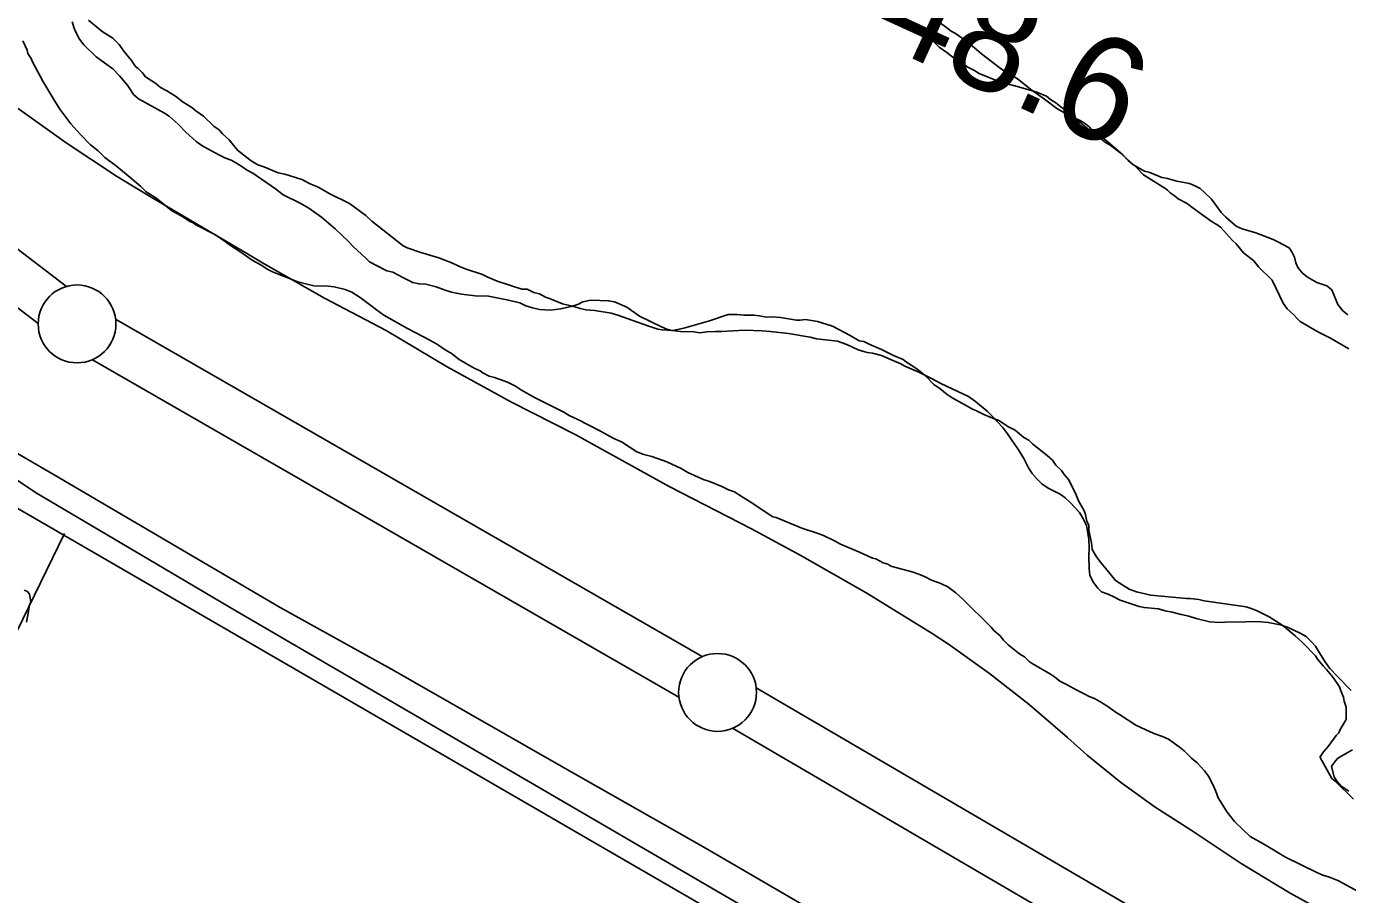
# Model space of a CAD drawing. Extents: x 3146026 to 3183936, y 897894 to 923344.
# Drawn here: x 3157760 to 3158609, y 911114 to 911671 of the extents above; entities that cross this region are included whole.
import ezdxf

# ---------------------------------------------------------------- set-up
doc = ezdxf.new("R2010")
doc.units = 0
for name, color, linetype in [('V-LEVE-TOET', 7, 'Continuous'), ('V-RIVR-RANG', 7, 'Continuous'), ('V-ROAD-CNTR', 7, 'Continuous'), ('V-SITE-VEGE', 7, 'Continuous'), ('V-SURV-LINE', 7, 'Continuous'), ('V-TOPO-SHOR', 7, 'Continuous')]:
    doc.layers.add(name, color=color, linetype=linetype)

msp = doc.modelspace()

# ---------------------------------------------------------------- linework, layer by layer
at = {"layer": 'V-LEVE-TOET'}
for points in [[(3158604.16, 911096.64), (3158571.79, 911114.38), (3158540.22, 911133.5), (3158508.16, 911154.9), (3158485, 911169.67), (3158462.73, 911185.76), (3158441.43, 911203.12), (3158428.76, 911214.48), (3158404.22, 911235.66), (3158378.69, 911255.62), (3158352.2, 911274.32), (3158341.73, 911281.19), (3158299.77, 911307.07), (3158257.01, 911331.59), (3158225.82, 911348.35), (3158172.8, 911375.66), (3158120.54, 911404.37), (3158112.81, 911408.77), (3158071.19, 911429.9), (3158030.28, 911452.39), (3157990.95, 911475.7), (3157951.39, 911496.46), (3157912.59, 911518.61), (3157903.01, 911524.37), (3157838.85, 911562.07), (3157817.71, 911574.91), (3157785.44, 911596.23), (3157753.98, 911618.76)], [(3158652.21, 910872.85), (3158587.57, 910909.25), (3158523.72, 910947.04), (3158486.96, 910969.65), (3158422.72, 911010.28), (3158357.63, 911049.55), (3158308.75, 911077.84), (3158195.02, 911144.1), (3158102, 911196.94), (3157995.95, 911257.36), (3157923, 911297.96), (3157777.69, 911382.99), (3157742.15, 911403.65)]]:
    msp.add_lwpolyline(points, dxfattribs=at)
at = {"layer": 'V-ROAD-CNTR'}
for points in [[(3159152.04, 910552.07), (3157708.32, 911388.09)], [(3157784.34, 911345.3), (3157619.19, 911006.7), (3157570.67, 910893.88)]]:
    msp.add_lwpolyline(points, dxfattribs=at)
at = {"layer": 'V-SITE-VEGE'}
for points in [[(3158277.79, 911478.56), (3158268.21, 911481.55), (3158260.37, 911482.81), (3158256.9, 911482.36), (3158254.73, 911482.35), (3158244.28, 911484.03), (3158239.06, 911484.44), (3158235.15, 911484.41), (3158230.8, 911485.26), (3158227.32, 911485.67), (3158220.8, 911485.64), (3158216.45, 911486.05), (3158210.79, 911486.02), (3158198.64, 911482.04), (3158182.15, 911477.16), (3158175.2, 911475.82), (3158168.24, 911476.21), (3158165.63, 911476.63), (3158159.1, 911478.77), (3158139.93, 911485.62), (3158135.58, 911486.9), (3158125.13, 911488.58), (3158119.48, 911488.99), (3158115.56, 911489.83), (3158111.64, 911491.12), (3158104.24, 911492.81), (3158095.96, 911496.24), (3158093.35, 911497.1), (3158089.42, 911499.25), (3158085.94, 911500.1), (3158081.58, 911502.25), (3158078.1, 911502.23), (3158062.42, 911507.36), (3158059.37, 911508.65), (3158056.32, 911509.94), (3158052.83, 911511.66), (3158042.38, 911515.08), (3158038.02, 911516.79), (3158033.67, 911518.94), (3158024.95, 911522.37), (3158013.19, 911525.78), (3158004.48, 911528.78), (3158001.87, 911530.07), (3157981.78, 911546.04), (3157977.85, 911549.5), (3157967.37, 911557.27), (3157954.29, 911563.71), (3157950.8, 911565.87), (3157946.88, 911568.02), (3157942.52, 911569.73), (3157936.85, 911572.75), (3157925.96, 911576.16), (3157921.61, 911577.01), (3157912.46, 911580.87), (3157908.54, 911582.15), (3157904.18, 911584.74), (3157895.44, 911591.64), (3157890.19, 911598.14), (3157885.82, 911602.02), (3157883.63, 911604.62), (3157880.58, 911606.78), (3157873.58, 911613.26), (3157868.78, 911616.71), (3157866.16, 911618.87), (3157860.49, 911622.32), (3157855.69, 911626.2), (3157850.02, 911629.65), (3157846.09, 911631.8), (3157843.03, 911634.39), (3157836.49, 911638.7), (3157834.3, 911641.3), (3157831.68, 911643.89), (3157829.93, 911645.19), (3157827.3, 911649.09), (3157822.48, 911655.15), (3157819.42, 911659.48), (3157815.48, 911663.37), (3157808.5, 911667.68), (3157799.77, 911675.02)], [(3157799.77, 911675.02), (3157808.5, 911667.68), (3157815.48, 911663.37), (3157819.42, 911659.48), (3157822.48, 911655.15), (3157827.3, 911649.09), (3157829.93, 911645.19)], [(3158326.26, 911675.34), (3158334.99, 911668.87), (3158338.48, 911665.85), (3158342.86, 911661.09), (3158346.35, 911657.63), (3158351.16, 911654.18), (3158357.27, 911649.43), (3158365.12, 911644.69), (3158368.61, 911642.97), (3158372.1, 911640.82), (3158384.73, 911635.67), (3158389.09, 911634.39), (3158397.36, 911632.26), (3158409.12, 911628.85), (3158415.22, 911626.28), (3158417.84, 911624.12), (3158421.33, 911621.96), (3158436.18, 911609.87), (3158439.68, 911606.85), (3158444.91, 911602.97), (3158446.23, 911601.23), (3158448.41, 911600.38), (3158453.21, 911596.49), (3158456.26, 911594.77), (3158462.38, 911590.02), (3158472.86, 911580.52), (3158477.67, 911575.76), (3158491.2, 911567.14), (3158492.94, 911565.85), (3158494.69, 911564.11), (3158497.31, 911562.39), (3158499.93, 911560.23), (3158505.6, 911557.22), (3158507.78, 911555.49), (3158515.64, 911549.89), (3158521.75, 911545.57), (3158525.24, 911543.42), (3158526.99, 911542.12), (3158534.86, 911533.47), (3158537.05, 911531.31), (3158541.86, 911525.69), (3158548.41, 911520.5), (3158551.48, 911516.61), (3158560.22, 911507.96), (3158567.26, 911493.22), (3158569.89, 911489.76), (3158574.25, 911485.87), (3158576.01, 911483.7), (3158578.19, 911481.54), (3158586.92, 911476.37), (3158590.84, 911474.22), (3158597.82, 911470.78), (3158609.59, 911463.89)], [(3158526.99, 911542.12), (3158525.24, 911543.42), (3158521.75, 911545.57), (3158515.64, 911549.89), (3158507.78, 911555.49), (3158505.6, 911557.22), (3158499.93, 911560.23), (3158497.31, 911562.39), (3158494.69, 911564.11), (3158492.94, 911565.85), (3158491.2, 911567.14), (3158477.67, 911575.76), (3158472.86, 911580.52), (3158462.38, 911590.02), (3158456.26, 911594.77), (3158453.21, 911596.49), (3158448.41, 911600.38), (3158446.23, 911601.23), (3158444.91, 911602.97), (3158439.68, 911606.85), (3158436.18, 911609.87), (3158421.33, 911621.96), (3158417.84, 911624.12), (3158415.22, 911626.28), (3158409.12, 911628.85), (3158397.36, 911632.26), (3158389.09, 911634.39), (3158384.73, 911635.67), (3158372.1, 911640.82), (3158368.61, 911642.97), (3158365.12, 911644.69), (3158357.27, 911649.43), (3158351.16, 911654.18), (3158346.35, 911657.63), (3158342.86, 911661.09), (3158338.48, 911665.85), (3158334.99, 911668.87), (3158326.26, 911675.34)], [(3158032.68, 911461.11), (3158029.63, 911462.83), (3158023.96, 911466.71), (3158019.59, 911469.3), (3158004.77, 911477.04), (3157989.5, 911485.65), (3157984.7, 911489.1), (3157982.08, 911491.26), (3157974.23, 911496.87), (3157968.99, 911500.32), (3157964.63, 911502.03), (3157957.67, 911503.73), (3157953.75, 911504.15), (3157944.62, 911504.53), (3157934.17, 911507.08), (3157921.1, 911512.23), (3157918.05, 911513.51), (3157914.56, 911515.23), (3157911.07, 911517.39), (3157904.97, 911520.83), (3157897.55, 911526.01), (3157889.69, 911531.18), (3157887.51, 911532.91), (3157881.4, 911537.22), (3157868.75, 911543.67), (3157867.01, 911544.97), (3157864.83, 911545.82), (3157860.9, 911548.41), (3157853.05, 911552.71), (3157843.01, 911560.92), (3157836.9, 911564.8), (3157833.4, 911568.26), (3157827.72, 911573.01), (3157817.68, 911581.21), (3157810.26, 911586.82), (3157805.88, 911591.15), (3157801.08, 911595.03), (3157794.52, 911601.52), (3157788.4, 911608.44), (3157781.39, 911617.96), (3157777.44, 911624.03), (3157770.42, 911635.73), (3157763.83, 911648.3), (3157762.95, 911650.47), (3157760.76, 911653.5), (3157760.31, 911655.67), (3157757.66, 911661.74)], [(3157829.93, 911645.19), (3157831.68, 911643.89), (3157834.3, 911641.3), (3157836.49, 911638.7), (3157843.03, 911634.39), (3157846.09, 911631.8), (3157850.02, 911629.65), (3157855.69, 911626.2), (3157860.49, 911622.32), (3157866.16, 911618.87), (3157868.78, 911616.71), (3157873.58, 911613.26), (3157880.58, 911606.78), (3157883.63, 911604.62), (3157885.82, 911602.02), (3157890.19, 911598.14), (3157895.44, 911591.64), (3157904.18, 911584.74), (3157908.54, 911582.15), (3157912.46, 911580.87), (3157921.61, 911577.01), (3157925.96, 911576.16), (3157936.85, 911572.75), (3157942.52, 911569.73), (3157946.88, 911568.02), (3157950.8, 911565.87), (3157954.29, 911563.71), (3157967.37, 911557.27), (3157977.85, 911549.5), (3157981.78, 911546.04), (3158001.87, 911530.07), (3158004.48, 911528.78), (3158013.19, 911525.78), (3158024.95, 911522.37), (3158033.67, 911518.94), (3158038.02, 911516.79), (3158042.38, 911515.08), (3158052.83, 911511.66), (3158056.32, 911509.94), (3158059.37, 911508.65), (3158062.42, 911507.36), (3158078.1, 911502.23), (3158081.58, 911502.25), (3158085.94, 911500.1), (3158089.42, 911499.25), (3158093.35, 911497.1), (3158095.96, 911496.24), (3158104.24, 911492.81), (3158111.64, 911491.12), (3158115.56, 911489.83), (3158119.48, 911488.99), (3158125.13, 911488.58), (3158135.58, 911486.9), (3158139.93, 911485.62), (3158159.1, 911478.77), (3158165.63, 911476.63), (3158168.24, 911476.21), (3158175.2, 911475.82), (3158182.15, 911477.16), (3158198.64, 911482.04), (3158210.79, 911486.02), (3158216.45, 911486.05), (3158220.8, 911485.64), (3158227.32, 911485.67), (3158230.8, 911485.26), (3158235.15, 911484.41), (3158239.06, 911484.44), (3158244.28, 911484.03), (3158254.73, 911482.35), (3158256.9, 911482.36), (3158260.37, 911482.81), (3158268.21, 911481.55), (3158277.79, 911478.56), (3158289.13, 911472.54), (3158294.8, 911469.09), (3158297.84, 911468.68), (3158301.33, 911466.96), (3158309.18, 911463.52), (3158317.02, 911459.65), (3158323.13, 911457.08), (3158325.31, 911455.35), (3158331.85, 911451.04), (3158337.53, 911446.72), (3158342.78, 911441.1), (3158346.7, 911438.52), (3158351.51, 911434.63), (3158354.56, 911432.47), (3158363.28, 911427.74), (3158367.65, 911425.15), (3158369.83, 911424.3), (3158375.06, 911421.72), (3158378.98, 911420), (3158384.65, 911417.86), (3158390.75, 911413.98), (3158395.11, 911411.83), (3158400.79, 911407.08), (3158403.84, 911405.36), (3158406.47, 911402.77), (3158415.64, 911395.42), (3158419.13, 911392.4), (3158421.32, 911389.37)], [(3158609.59, 911463.89), (3158597.82, 911470.78), (3158590.84, 911474.22), (3158586.92, 911476.37), (3158578.19, 911481.54), (3158576.01, 911483.7), (3158574.25, 911485.87), (3158569.89, 911489.76), (3158567.26, 911493.22), (3158560.22, 911507.96), (3158551.48, 911516.61), (3158548.41, 911520.5), (3158541.86, 911525.69), (3158537.05, 911531.31), (3158534.86, 911533.47), (3158526.99, 911542.12)], [(3158612.51, 911174.79), (3158600.71, 911186.46), (3158598.52, 911188.19), (3158591.06, 911201.63), (3158591.05, 911202.06), (3158593.21, 911205.12), (3158596.23, 911208.61), (3158601.41, 911215.6), (3158603.14, 911217.35), (3158604, 911219.53), (3158607.88, 911226.07), (3158607.83, 911233.89), (3158606.51, 911237.8), (3158606.05, 911240.4), (3158604.29, 911244.31), (3158603.41, 911246.91), (3158599.46, 911252.98), (3158595.09, 911258.17), (3158592.9, 911260.33), (3158589.4, 911264.66), (3158588.08, 911266.83), (3158579.77, 911275.47), (3158574.97, 911279.8), (3158567.11, 911286.27), (3158558.38, 911291.88), (3158550.53, 911295.74), (3158547.48, 911297.03), (3158543.56, 911298.32), (3158516.59, 911302.08), (3158513.1, 911302.93), (3158507.45, 911303.76), (3158505.27, 911303.75), (3158482.22, 911305.8), (3158473.08, 911307.92), (3158468.29, 911309.63), (3158459.56, 911315.24), (3158455.18, 911320.86), (3158449.93, 911326.92), (3158447.3, 911330.38), (3158444.67, 911335.15), (3158444.21, 911339.5), (3158442.43, 911347.31), (3158442.41, 911350.79), (3158441.09, 911353.39), (3158440.19, 911358.17), (3158439.31, 911360.34), (3158435.8, 911366.41), (3158434.04, 911370.74), (3158429.64, 911379.85), (3158426.57, 911383.31), (3158424.82, 911385.91), (3158421.32, 911389.37), (3158419.13, 911392.4), (3158415.64, 911395.42), (3158406.47, 911402.77), (3158403.84, 911405.36), (3158400.79, 911407.08), (3158395.11, 911411.83), (3158390.75, 911413.98), (3158384.65, 911417.86), (3158378.98, 911420), (3158375.06, 911421.72), (3158369.83, 911424.3), (3158367.65, 911425.15), (3158363.28, 911427.74), (3158354.56, 911432.47), (3158351.51, 911434.63), (3158346.7, 911438.52), (3158342.78, 911441.1), (3158337.53, 911446.72), (3158331.85, 911451.04), (3158325.31, 911455.35), (3158323.13, 911457.08), (3158317.02, 911459.65), (3158309.18, 911463.52), (3158301.33, 911466.96), (3158297.84, 911468.68), (3158294.8, 911469.09), (3158289.13, 911472.54), (3158277.79, 911478.56)], [(3158615.88, 911115.25), (3158602.36, 911122.56), (3158597.14, 911124.71), (3158592.78, 911125.99), (3158588.86, 911127.71), (3158568.8, 911137.59), (3158555.28, 911145.78), (3158546.12, 911150.95), (3158541.32, 911155.27), (3158536.07, 911160.45), (3158531.25, 911166.51), (3158525.55, 911175.61), (3158523.78, 911180.39), (3158522.03, 911184.29), (3158519.39, 911189.49), (3158516.76, 911192.95), (3158511.95, 911198.14), (3158508.45, 911201.17), (3158503.64, 911205.92), (3158500.58, 911208.51), (3158493.61, 911213.26), (3158489.68, 911214.98), (3158484.89, 911216.69), (3158481.84, 911217.97), (3158472.68, 911222.27), (3158462.21, 911229.17), (3158460.03, 911230.46), (3158453.92, 911234.78), (3158449.12, 911237.79), (3158446.07, 911239.51), (3158442.58, 911240.8), (3158439.53, 911242.52), (3158435.17, 911244.67), (3158428.19, 911248.54), (3158423.83, 911250.69), (3158420.34, 911253.28), (3158417.72, 911255.01), (3158405.95, 911261.9), (3158404.2, 911263.19), (3158401.14, 911266.22), (3158398.09, 911267.94), (3158390.66, 911273.98), (3158387.6, 911277.01), (3158385.41, 911279.61), (3158381.48, 911283.07), (3158379.73, 911285.23), (3158361.37, 911303.39), (3158357, 911307.28), (3158351.76, 911311.16), (3158347.4, 911313.31), (3158341.3, 911315.45), (3158337.38, 911317.6), (3158334.33, 911318.89), (3158329.53, 911320.6), (3158315.17, 911324.43), (3158313.42, 911325.73), (3158310.37, 911326.58), (3158305.58, 911329.16), (3158303.4, 911329.59), (3158295.12, 911333.45), (3158282.92, 911338.6), (3158278.99, 911340.75), (3158272.02, 911344.19), (3158268.53, 911345.48), (3158258.08, 911348.89), (3158241.52, 911355.76), (3158239.34, 911356.18), (3158224.94, 911365.67), (3158217.96, 911369.97), (3158214.91, 911372.13), (3158210.99, 911373.42), (3158206.63, 911375.56), (3158198.35, 911379), (3158195.3, 911379.85), (3158191.38, 911381.57), (3158184.84, 911384.57), (3158180.48, 911387.16), (3158171.32, 911391.45), (3158161.74, 911394.88), (3158156.51, 911396.15), (3158152.16, 911397.87), (3158142.12, 911404.33), (3158137.33, 911406.48), (3158128.61, 911411.21), (3158114.22, 911418.52), (3158108.55, 911421.1), (3158105.06, 911423.26), (3158086.32, 911432.72), (3158078.03, 911437.45), (3158074.1, 911440.04), (3158068.87, 911442.62), (3158060.59, 911445.62), (3158057.11, 911446.47), (3158053.19, 911448.62), (3158051.44, 911449.91), (3158047.52, 911451.63), (3158037.92, 911457.23), (3158032.68, 911461.11)], [(3158421.32, 911389.37), (3158424.82, 911385.91), (3158426.57, 911383.31), (3158429.64, 911379.85), (3158434.04, 911370.74), (3158435.8, 911366.41), (3158439.31, 911360.34), (3158440.19, 911358.17), (3158441.09, 911353.39), (3158442.41, 911350.79), (3158442.43, 911347.31), (3158444.21, 911339.5), (3158444.67, 911335.15), (3158447.3, 911330.38), (3158449.93, 911326.92), (3158455.18, 911320.86), (3158459.56, 911315.24), (3158468.29, 911309.63), (3158473.08, 911307.92), (3158482.22, 911305.8), (3158505.27, 911303.75), (3158507.45, 911303.76), (3158513.1, 911302.93), (3158516.59, 911302.08), (3158543.56, 911298.32), (3158547.48, 911297.03), (3158550.53, 911295.74), (3158558.38, 911291.88), (3158567.11, 911286.27), (3158574.97, 911279.8), (3158579.77, 911275.47), (3158588.08, 911266.83), (3158589.4, 911264.66), (3158592.9, 911260.33), (3158595.09, 911258.17), (3158599.46, 911252.98), (3158603.41, 911246.91), (3158604.29, 911244.31), (3158606.05, 911240.4), (3158606.51, 911237.8), (3158607.83, 911233.89), (3158607.88, 911226.07), (3158604, 911219.53), (3158603.14, 911217.35), (3158601.41, 911215.6), (3158596.23, 911208.61), (3158593.21, 911205.12), (3158591.05, 911202.06), (3158591.06, 911201.63), (3158598.52, 911188.19), (3158600.71, 911186.46), (3158612.51, 911174.79)], [(3157758.46, 911308.98), (3157760.56, 911308.15), (3157761.83, 911306.48), (3157762.7, 911301.45), (3157761.87, 911299.35), (3157761.06, 911294.31), (3157759.84, 911288.43)]]:
    msp.add_lwpolyline(points, dxfattribs=at)
at = {"layer": 'V-SURV-LINE'}
for points in [[(3157694.28, 911573.86), (3157785.65, 911504.02)], [(3157767.43, 911480.19), (3157676.05, 911550.03)], [(3157817.21, 911483.02), (3158194.08, 911266.33)], [(3158179.13, 911240.32), (3157802.25, 911457.01)], [(3158228.73, 911246.25), (3159215.92, 910669.78)], [(3159200.79, 910643.88), (3158213.6, 911220.35)]]:
    msp.add_lwpolyline(points, dxfattribs=at)
for centre in [(3157792.42, 911479.97), (3158203.92, 911243.37)]:
    msp.add_circle(centre, 25, dxfattribs=at)
at = {"layer": 'V-TOPO-SHOR'}
for points in [[(3158888.29, 910721.58), (3158612.22, 910882.08), (3158241.83, 911093.59), (3157894.41, 911295.79), (3157765.77, 911371.76), (3157664.5, 911439.75), (3157621.74, 911469.9), (3157578.11, 911521.86), (3157540.36, 911576.56), (3157518.52, 911629.39), (3157501, 911680.66), (3157482.3, 911742.11), (3157466.26, 911794.79), (3157453.36, 911856.1), (3157447.94, 911870.76), (3157414.73, 911932.6), (3157396.6, 911960.65), (3157364.19, 911997.8), (3157300.4, 912056.09), (3157073.31, 912197.06), (3156567.9, 912518.09)], [(3158339.18, 911678.75), (3158350.28, 911670.82), (3158353.99, 911667.97), (3158356.86, 911666.35), (3158362.62, 911662.29), (3158369, 911657.2), (3158373.53, 911653.33), (3158386.29, 911643.57), (3158388.96, 911642.15), (3158396.56, 911637.28), (3158399.65, 911635.04), (3158405.21, 911630.57), (3158414.05, 911624.26), (3158421.87, 911618.37), (3158427.83, 911614.92), (3158433.99, 911611.88), (3158436.86, 911610.67), (3158440.36, 911608.43), (3158442.83, 911606.4), (3158445.51, 911603.34), (3158447.98, 911601.51), (3158451.68, 911599.28), (3158454.76, 911596.84), (3158461.35, 911591.14), (3158464.23, 911588.49), (3158467.74, 911584.82), (3158470.62, 911582.38), (3158478.22, 911578.12), (3158481.71, 911577.11), (3158489.31, 911574.08), (3158493, 911573.28), (3158498.95, 911571.68), (3158507.15, 911570.08), (3158510.23, 911568.87), (3158513.93, 911566.84), (3158516.81, 911564.4), (3158521.34, 911560.13)], [(3157969.83, 911529.6), (3157966.74, 911532.86), (3157958.29, 911541.01), (3157949.44, 911548.54), (3157941.22, 911554.23), (3157935.67, 911557.48), (3157924.78, 911562.95), (3157919.84, 911566.61), (3157905.45, 911576.77), (3157901.34, 911578.8), (3157898.87, 911580.63), (3157894.76, 911583.27), (3157891.47, 911585.09), (3157887.36, 911586.71), (3157884.28, 911588.13), (3157873.19, 911594.01), (3157868.87, 911597.05), (3157862.28, 911603.16), (3157857.33, 911608.26), (3157851.57, 911613.34), (3157848.49, 911615.38), (3157831.84, 911624.5), (3157828.75, 911627.35), (3157826.69, 911630.21), (3157824.62, 911633.48), (3157819.67, 911639.19), (3157815.34, 911643.67), (3157804.65, 911651.39), (3157796.82, 911659.13), (3157793.93, 911662.81), (3157791.03, 911668.53), (3157789.37, 911673.84)], [(3158521.34, 911560.13), (3158527.74, 911551.35), (3158530.42, 911548.5), (3158537.01, 911542.8), (3158540.91, 911540.98), (3158549.73, 911538.37), (3158560.82, 911534.12), (3158563.9, 911532.71), (3158571.09, 911528.86), (3158573.16, 911525.79), (3158574.61, 911522.93), (3158575.45, 911519.25), (3158576.69, 911516.19), (3158579.58, 911512.72), (3158582.87, 911510.07), (3158589.04, 911506.63), (3158595.4, 911504.41), (3158598.49, 911501.76), (3158602.43, 911492.36), (3158605.73, 911488.28), (3158608.82, 911485.84)], [(3158543.34, 911288.61), (3158529.82, 911288.53), (3158526.34, 911288.31), (3158520.19, 911288.68), (3158511.37, 911290.89), (3158506.65, 911292.3), (3158501.73, 911293.29), (3158495.98, 911294.9), (3158491.47, 911295.69), (3158487.16, 911297.1), (3158477.94, 911297.87), (3158474.86, 911298.47), (3158462.55, 911302.5), (3158457.62, 911305.13), (3158454.13, 911306.75), (3158450.64, 911307.96), (3158448.16, 911310.41), (3158445.48, 911313.87), (3158443.2, 911318.37), (3158442.57, 911322.67), (3158442.52, 911330.66), (3158442.69, 911336.6), (3158442.46, 911341.51), (3158440.98, 911350.72), (3158438.49, 911355.63), (3158436.42, 911358.89), (3158430.45, 911365.21), (3158427.15, 911368.26), (3158424.07, 911370.71), (3158416.26, 911374.55), (3158412.15, 911377.4), (3158409.26, 911380.25), (3158405.97, 911383.92), (3158403.69, 911387.6), (3158400.59, 911393.52), (3158397.28, 911399.03), (3158390.25, 911409.44), (3158386.95, 911413.72), (3158380.77, 911420.24), (3158377.06, 911423.91), (3158369.65, 911430.22), (3158365.13, 911433.27), (3158347.26, 911441.77), (3158341.3, 911445.02), (3158333.29, 911449.07), (3158324.25, 911452.91), (3158321.58, 911454.33), (3158316.04, 911456.76), (3158309.26, 911459.59), (3158303.51, 911461.19), (3158300.24, 911461.59), (3158298.59, 911461.99), (3158294.28, 911463.4), (3158286.89, 911466.84), (3158280.94, 911468.85), (3158267.41, 911470.42), (3158263.51, 911471.42), (3158249.57, 911473.8), (3158237.68, 911475.17), (3158232.35, 911475.55), (3158221.49, 911475.9), (3158206.54, 911475), (3158202.65, 911475.18), (3158197.12, 911474.94), (3158192.61, 911474.3), (3158188.72, 911474.9), (3158180.11, 911475.05), (3158174.58, 911475.84), (3158171.3, 911476.64), (3158167.81, 911478.06), (3158153.84, 911484.95), (3158145.61, 911490.63), (3158137.81, 911494.08), (3158133.91, 911494.87), (3158122.44, 911495.22), (3158117.32, 911494.17), (3158114.66, 911492.72), (3158109.76, 911491.05), (3158103, 911489.58), (3158096.66, 911488.72), (3158089.49, 911489.3), (3158084.97, 911490.3), (3158080.66, 911491.5), (3158076.97, 911493.53), (3158068.56, 911495.53), (3158056.66, 911497.72), (3158048.26, 911498.08), (3158039.45, 911499.06), (3158033.09, 911500.46), (3158028.98, 911501.66), (3158023.03, 911503.88), (3158016.47, 911505.48), (3158012.16, 911505.66), (3158008.06, 911506.67), (3158001.69, 911509.7), (3157995.32, 911513.15), (3157991.43, 911514.15), (3157984.85, 911517.4), (3157980.33, 911519.83), (3157977.86, 911522.27), (3157969.83, 911529.6)], [(3158610.98, 911244.53), (3158601.92, 911253.7), (3158597.38, 911258.79), (3158594.08, 911263.28), (3158590.57, 911268.8), (3158588.09, 911273.08), (3158585.4, 911276.14), (3158582.11, 911279.19), (3158578.21, 911281.43), (3158570.61, 911285.07), (3158565.68, 911286.68), (3158557.68, 911288.28), (3158553.17, 911288.66), (3158548.05, 911288.84), (3158543.34, 911288.61)], [(3158609.5, 911179.99), (3158604.57, 911183.24), (3158601.89, 911186.3), (3158600.03, 911189.16), (3158598.35, 911195.7), (3158600.38, 911198.58), (3158602.42, 911201.05), (3158611.81, 911206.43)]]:
    msp.add_lwpolyline(points, dxfattribs=at)

# ---------------------------------------------------------------- texts
at = {"layer": 'V-RIVR-RANG'}
msp.add_text('48.6', height=67, rotation=335.43833, dxfattribs=at).set_placement((3158300.87, 911663.26))

doc.saveas('drawing.dxf')
